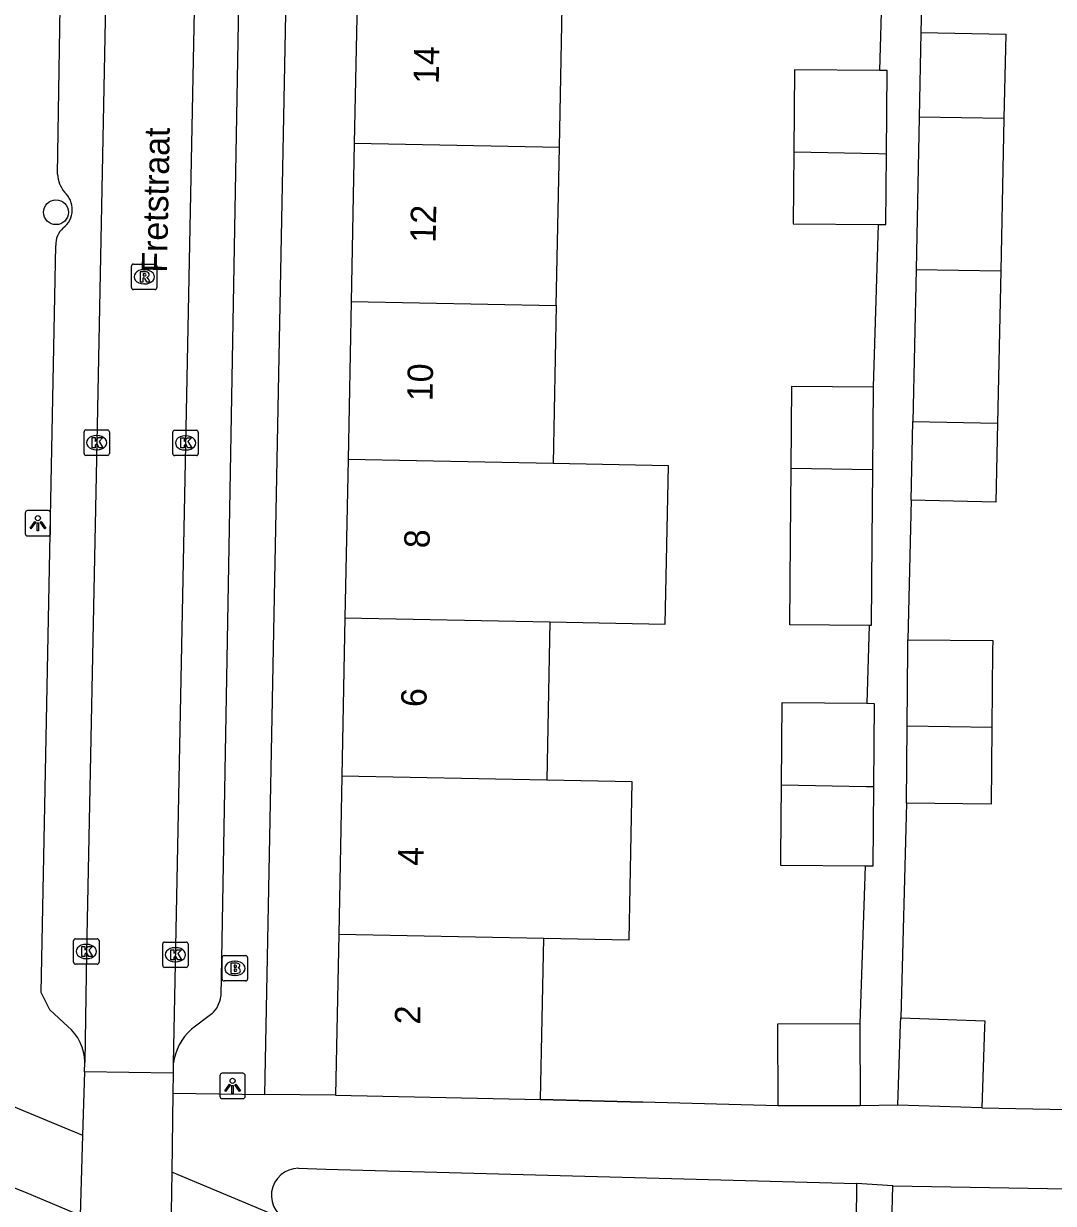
# Model space of a CAD drawing. Extents: x 160026 to 161302, y 384757 to 385701.
# Drawn here: x 160672 to 160712.6, y 385019.42 to 385065.9 of the extents above; entities that cross this region are included whole.
import ezdxf

# ---------------------------------------------------------------- set-up
doc = ezdxf.new("R2010")
doc.units = 0
for name, color, linetype in [('IMGEO_Boom', 7, 'Continuous'), ('IMGEO_Brandkraan', 7, 'Continuous'), ('IMGEO_Kolk', 7, 'Continuous'), ('IMGEO_Lichtpunt', 7, 'Continuous'), ('IMGEO_Muur', 7, 'Continuous'), ('IMGEO_Openbare_ruimte_label', 7, 'Continuous'), ('IMGEO_Pand', 7, 'Continuous'), ('IMGEO_Pand_nummerreeks', 7, 'Continuous'), ('IMGEO_Rijbaan_lokaal_gesloten', 7, 'Continuous'), ('IMGEO_Rijbaan_lokaal_open', 7, 'Continuous'), ('IMGEO_Rioolput', 7, 'Continuous'), ('IMGEO_Voetpad_open', 7, 'Continuous')]:
    doc.layers.add(name, color=color, linetype=linetype)

msp = doc.modelspace()

# ---------------------------------------------------------------- linework, layer by layer
at = {"layer": 'IMGEO_Boom'}
msp.add_circle((160673.277, 385058.471), 0.489, dxfattribs=at)
at = {"layer": 'IMGEO_Brandkraan'}
for p, q in [((160679.903, 385029.18), (160680.755, 385029.18)), ((160679.828, 385028.254), (160679.828, 385029.106)), ((160680.316, 385028.96), (160680.341, 385028.96)), ((160680.829, 385029.106), (160680.829, 385028.254)), ((160680.339, 385028.4), (160680.314, 385028.4)), ((160680.755, 385028.18), (160679.903, 385028.18))]:
    msp.add_line(p, q, dxfattribs=at)
for points in [[(160679.903, 385029.18), (160680.755, 385029.18)], [(160679.828, 385028.254), (160679.828, 385029.106)], [(160680.176, 385028.88), (160680.176, 385028.48), (160680.389, 385028.48)], [(160680.407, 385028.88), (160680.176, 385028.88)], [(160680.355, 385028.799), (160680.301, 385028.799), (160680.301, 385028.723)], [(160680.301, 385028.723), (160680.354, 385028.723)], [(160680.829, 385029.106), (160680.829, 385028.254)], [(160680.363, 385028.647), (160680.301, 385028.647), (160680.301, 385028.566)], [(160680.301, 385028.566), (160680.363, 385028.566)], [(160680.755, 385028.18), (160679.903, 385028.18)]]:
    msp.add_lwpolyline(points, dxfattribs=at)
for centre, radius, start, end in [((160679.905, 385029.104), 0.0765, 91.552, 178.448), ((160679.905, 385029.104), 0.0765, 91.552, 178.448), ((160680.753, 385029.104), 0.0765, 1.552, 88.448), ((160680.753, 385029.104), 0.0765, 1.552, 88.448), ((160680.356, 385028.761), 0.0379, 267.8285, 90.9355), ((160680.411, 385028.735), 0.145, 59.4692, 91.5367), ((160680.436, 385028.782), 0.0922, 285.5137, 58.1501), ((160679.905, 385028.256), 0.0765, 181.552, 268.448), ((160679.905, 385028.256), 0.0765, 181.552, 268.448), ((160680.364, 385028.606), 0.0404, 269.8759, 90.5077), ((160680.395, 385028.731), 0.251, 268.6676, 293.5347), ((160680.441, 385028.59), 0.105, 301.3115, 78.989), ((160680.753, 385028.256), 0.0765, 271.552, 358.448), ((160680.753, 385028.256), 0.0765, 271.552, 358.448)]:
    msp.add_arc(centre, radius, start, end, dxfattribs=at)
for centre, major_axis, ratio, start_param, end_param in [((160680.315, 385028.68), (-0.387, 0.002), 0.722429, 4.712389, 7.853982), ((160680.34, 385028.68), (-0.39, 0.002), 0.717154, 1.570796, 4.712389)]:
    msp.add_ellipse(centre, major_axis=major_axis, ratio=ratio, start_param=start_param, end_param=end_param, dxfattribs=at)
at = {"layer": 'IMGEO_Kolk'}
for p, q in [((160674.381, 385048.965), (160674.381, 385049.817)), ((160674.456, 385049.891), (160675.308, 385049.891)), ((160674.869, 385049.671), (160674.894, 385049.671)), ((160675.382, 385049.817), (160675.382, 385048.965)), ((160677.883, 385048.957), (160677.883, 385049.809)), ((160677.958, 385049.883), (160678.81, 385049.883)), ((160678.371, 385049.663), (160678.396, 385049.663)), ((160678.884, 385049.809), (160678.884, 385048.957)), ((160675.308, 385048.891), (160674.456, 385048.891)), ((160674.892, 385049.111), (160674.867, 385049.111)), ((160678.81, 385048.883), (160677.958, 385048.883)), ((160678.394, 385049.103), (160678.369, 385049.103)), ((160673.973, 385028.916), (160673.973, 385029.768)), ((160674.048, 385029.842), (160674.9, 385029.842)), ((160674.974, 385029.768), (160674.974, 385028.916)), ((160677.484, 385028.787), (160677.484, 385029.639)), ((160677.559, 385029.713), (160678.411, 385029.713)), ((160678.485, 385029.639), (160678.485, 385028.787)), ((160674.461, 385029.622), (160674.486, 385029.622)), ((160677.972, 385029.493), (160677.997, 385029.493)), ((160674.9, 385028.842), (160674.048, 385028.842)), ((160674.484, 385029.062), (160674.459, 385029.062)), ((160678.411, 385028.713), (160677.559, 385028.713)), ((160677.995, 385028.933), (160677.97, 385028.933))]:
    msp.add_line(p, q, dxfattribs=at)
for points in [[(160674.381, 385048.965), (160674.381, 385049.817)], [(160674.456, 385049.891), (160675.308, 385049.891)], [(160675.382, 385049.817), (160675.382, 385048.965)], [(160677.883, 385048.957), (160677.883, 385049.809)], [(160677.958, 385049.883), (160678.81, 385049.883)], [(160678.884, 385049.809), (160678.884, 385048.957)], [(160674.702, 385049.591), (160674.825, 385049.591), (160674.825, 385049.44), (160674.955, 385049.591), (160675.119, 385049.591), (160674.973, 385049.44), (160675.126, 385049.191), (160674.974, 385049.191), (160674.889, 385049.355), (160674.825, 385049.288), (160674.825, 385049.191), (160674.702, 385049.191), (160674.702, 385049.591)], [(160678.204, 385049.583), (160678.327, 385049.583), (160678.327, 385049.432), (160678.457, 385049.583), (160678.621, 385049.583), (160678.475, 385049.432), (160678.628, 385049.183), (160678.476, 385049.183), (160678.391, 385049.347), (160678.327, 385049.28), (160678.327, 385049.183), (160678.204, 385049.183), (160678.204, 385049.583)], [(160675.308, 385048.891), (160674.456, 385048.891)], [(160678.81, 385048.883), (160677.958, 385048.883)], [(160673.973, 385028.916), (160673.973, 385029.768)], [(160674.048, 385029.842), (160674.9, 385029.842)], [(160674.974, 385029.768), (160674.974, 385028.916)], [(160677.484, 385028.787), (160677.484, 385029.639)], [(160677.559, 385029.713), (160678.411, 385029.713)], [(160678.485, 385029.639), (160678.485, 385028.787)], [(160674.294, 385029.542), (160674.417, 385029.542), (160674.417, 385029.391), (160674.547, 385029.542), (160674.711, 385029.542), (160674.565, 385029.391), (160674.718, 385029.142), (160674.566, 385029.142), (160674.481, 385029.306), (160674.417, 385029.239), (160674.417, 385029.142), (160674.294, 385029.142), (160674.294, 385029.542)], [(160677.805, 385029.413), (160677.928, 385029.413), (160677.928, 385029.262), (160678.058, 385029.413), (160678.222, 385029.413), (160678.076, 385029.262), (160678.229, 385029.013), (160678.077, 385029.013), (160677.992, 385029.177), (160677.928, 385029.11), (160677.928, 385029.013), (160677.805, 385029.013), (160677.805, 385029.413)], [(160674.9, 385028.842), (160674.048, 385028.842)], [(160678.411, 385028.713), (160677.559, 385028.713)]]:
    msp.add_lwpolyline(points, dxfattribs=at)
for centre, start, end in [((160674.458, 385049.815), 91.552, 178.448), ((160674.458, 385049.815), 91.552, 178.448), ((160675.306, 385049.815), 1.552, 88.448), ((160675.306, 385049.815), 1.552, 88.448), ((160677.96, 385049.807), 91.552, 178.448), ((160677.96, 385049.807), 91.552, 178.448), ((160678.808, 385049.807), 1.552, 88.448), ((160678.808, 385049.807), 1.552, 88.448), ((160674.458, 385048.967), 181.552, 268.448), ((160674.458, 385048.967), 181.552, 268.448), ((160675.306, 385048.967), 271.552, 358.448), ((160675.306, 385048.967), 271.552, 358.448), ((160677.96, 385048.959), 181.552, 268.448), ((160677.96, 385048.959), 181.552, 268.448), ((160678.808, 385048.959), 271.552, 358.448), ((160678.808, 385048.959), 271.552, 358.448), ((160674.05, 385029.766), 91.552, 178.448), ((160674.05, 385029.766), 91.552, 178.448), ((160674.898, 385029.766), 1.552, 88.448), ((160674.898, 385029.766), 1.552, 88.448), ((160677.561, 385029.637), 91.552, 178.448), ((160677.561, 385029.637), 91.552, 178.448), ((160678.409, 385029.637), 1.552, 88.448), ((160678.409, 385029.637), 1.552, 88.448), ((160674.05, 385028.918), 181.552, 268.448), ((160674.05, 385028.918), 181.552, 268.448), ((160674.898, 385028.918), 271.552, 358.448), ((160674.898, 385028.918), 271.552, 358.448), ((160677.561, 385028.789), 181.552, 268.448), ((160677.561, 385028.789), 181.552, 268.448), ((160678.409, 385028.789), 271.552, 358.448), ((160678.409, 385028.789), 271.552, 358.448)]:
    msp.add_arc(centre, 0.0765, start, end, dxfattribs=at)
for centre, major_axis, ratio, start_param, end_param in [((160674.868, 385049.391), (-0.387, 0.002), 0.722429, 4.712389, 7.853982), ((160674.893, 385049.391), (-0.39, 0.002), 0.717154, 1.570796, 4.712389), ((160678.37, 385049.383), (-0.387, 0.002), 0.722429, 4.712389, 7.853982), ((160678.395, 385049.383), (-0.39, 0.002), 0.717154, 1.570796, 4.712389), ((160674.46, 385029.342), (-0.387, 0.002), 0.722429, 4.712389, 7.853982), ((160674.485, 385029.342), (-0.39, 0.002), 0.717154, 1.570796, 4.712389), ((160677.971, 385029.213), (-0.387, 0.002), 0.722429, 4.712389, 7.853982), ((160677.996, 385029.213), (-0.39, 0.002), 0.717154, 1.570796, 4.712389)]:
    msp.add_ellipse(centre, major_axis=major_axis, ratio=ratio, start_param=start_param, end_param=end_param, dxfattribs=at)
at = {"layer": 'IMGEO_Lichtpunt'}
for p, q in [((160672.065, 385046.618), (160672.065, 385045.811)), ((160672.065, 385046.618), (160672.065, 385045.811)), ((160672.967, 385046.713), (160672.159, 385046.713)), ((160672.967, 385046.713), (160672.159, 385046.713)), ((160673.061, 385045.811), (160673.061, 385046.618)), ((160673.061, 385045.811), (160673.061, 385046.618)), ((160672.159, 385045.717), (160672.967, 385045.717)), ((160672.159, 385045.717), (160672.967, 385045.717)), ((160680.642, 385024.543), (160679.834, 385024.543)), ((160680.642, 385024.543), (160679.834, 385024.543)), ((160679.74, 385024.448), (160679.74, 385023.641)), ((160679.74, 385024.448), (160679.74, 385023.641)), ((160680.736, 385023.641), (160680.736, 385024.448)), ((160680.736, 385023.641), (160680.736, 385024.448)), ((160679.834, 385023.547), (160680.642, 385023.547)), ((160679.834, 385023.547), (160680.642, 385023.547))]:
    msp.add_line(p, q, dxfattribs=at)
for points in [[(160672.439, 385046.282), (160672.478, 385046.254), (160672.29, 385045.992), (160672.252, 385046.019), (160672.439, 385046.282)], [(160672.541, 385046.234), (160672.588, 385046.234), (160672.588, 385045.912), (160672.541, 385045.912), (160672.541, 385046.234)], [(160672.651, 385046.254), (160672.689, 385046.281), (160672.876, 385046.019), (160672.837, 385045.991), (160672.651, 385046.254)], [(160680.114, 385024.112), (160680.153, 385024.084), (160679.965, 385023.822), (160679.927, 385023.849), (160680.114, 385024.112)], [(160680.216, 385024.064), (160680.263, 385024.064), (160680.263, 385023.742), (160680.216, 385023.742), (160680.216, 385024.064)], [(160680.326, 385024.084), (160680.364, 385024.111), (160680.551, 385023.849), (160680.512, 385023.821), (160680.326, 385024.084)]]:
    msp.add_lwpolyline(points, dxfattribs=at)
for centre in [(160672.564, 385046.416), (160680.239, 385024.246)]:
    msp.add_circle(centre, 0.0994, dxfattribs=at)
for centre, start, end in [((160672.159, 385046.618), 90, 180), ((160672.159, 385046.618), 90, 180), ((160672.967, 385046.618), 0, 90), ((160672.967, 385046.618), 0, 90), ((160672.159, 385045.811), 180, 270), ((160672.159, 385045.811), 180, 270), ((160672.967, 385045.811), 270, 0), ((160672.967, 385045.811), 270, 360), ((160679.834, 385024.448), 90, 180), ((160679.834, 385024.448), 90, 180), ((160680.642, 385024.448), 0, 90), ((160680.642, 385024.448), 0, 90), ((160679.834, 385023.641), 180, 270), ((160679.834, 385023.641), 180, 270), ((160680.642, 385023.641), 270, 0), ((160680.642, 385023.641), 270, 360)]:
    msp.add_arc(centre, 0.0946, start, end, dxfattribs=at)
at = {"layer": 'IMGEO_Muur'}
msp.add_lwpolyline([(160692.381, 385023.516), (160696.42, 385023.404)], dxfattribs=at)
at = {"layer": 'IMGEO_Pand'}
for points in [[(160685.162, 385067.425), (160685.039, 385061.192)], [(160693.122, 385061.033), (160693.246, 385067.266)], [(160707.381, 385065.557), (160707.312, 385062.22)], [(160707.381, 385065.557), (160710.722, 385065.487), (160710.652, 385062.16)], [(160705.74, 385064.057), (160702.396, 385064.085), (160702.369, 385060.851)], [(160706.016, 385060.779), (160706.043, 385064.054), (160705.74, 385064.057)], [(160707.312, 385062.22), (160707.187, 385056.22)], [(160710.652, 385062.16), (160707.312, 385062.22)], [(160710.652, 385062.16), (160710.527, 385056.16)], [(160685.039, 385061.192), (160684.916, 385054.958)], [(160685.039, 385061.192), (160693.122, 385061.033)], [(160692.999, 385054.799), (160693.122, 385061.033)], [(160702.369, 385060.851), (160702.344, 385058.017), (160705.688, 385057.988)], [(160702.369, 385060.851), (160705.712, 385060.785), (160706.016, 385060.779)], [(160705.688, 385057.988), (160705.992, 385057.985), (160706.016, 385060.779)], [(160707.187, 385056.22), (160707.063, 385050.222)], [(160707.187, 385056.22), (160710.527, 385056.16)], [(160710.527, 385056.16), (160710.402, 385050.161)], [(160684.916, 385054.958), (160684.793, 385048.724)], [(160684.916, 385054.958), (160692.999, 385054.799)], [(160692.999, 385054.799), (160692.876, 385048.565)], [(160702.262, 385048.38), (160702.291, 385051.616), (160705.494, 385051.589)], [(160705.494, 385051.589), (160705.466, 385048.317)], [(160706.998, 385047.12), (160707.063, 385050.222)], [(160710.402, 385050.161), (160710.337, 385047.05), (160706.998, 385047.12)], [(160707.063, 385050.222), (160710.402, 385050.161)], [(160684.793, 385048.724), (160684.67, 385042.49)], [(160692.876, 385048.565), (160684.793, 385048.724)], [(160692.753, 385042.331), (160697.298, 385042.242), (160697.421, 385048.476), (160692.876, 385048.565)], [(160705.341, 385042.19), (160702.208, 385042.217), (160702.238, 385045.548), (160702.262, 385048.38)], [(160705.466, 385048.317), (160702.262, 385048.38)], [(160705.466, 385048.317), (160705.442, 385045.52), (160705.413, 385042.189), (160705.341, 385042.19)], [(160684.67, 385042.49), (160684.546, 385036.256)], [(160684.67, 385042.49), (160692.753, 385042.331)], [(160692.753, 385042.331), (160692.63, 385036.097)], [(160706.836, 385038.224), (160706.862, 385041.251), (160706.865, 385041.619)], [(160706.865, 385041.619), (160710.209, 385041.591), (160710.206, 385041.222), (160710.18, 385038.163)], [(160701.877, 385035.915), (160701.904, 385039.149), (160705.248, 385039.121)], [(160705.248, 385039.121), (160705.541, 385039.119), (160705.513, 385035.843)], [(160706.81, 385035.182), (160706.836, 385038.224)], [(160710.18, 385038.163), (160710.154, 385035.153), (160706.81, 385035.182)], [(160710.18, 385038.163), (160706.836, 385038.224)], [(160684.546, 385036.256), (160684.423, 385030.023)], [(160692.63, 385036.097), (160684.546, 385036.256)], [(160692.506, 385029.864), (160695.876, 385029.798), (160695.998, 385036.031), (160692.63, 385036.097)], [(160705.184, 385032.705), (160701.849, 385032.734), (160701.852, 385033.081), (160701.877, 385035.915)], [(160701.877, 385035.915), (160705.22, 385035.849), (160705.513, 385035.843)], [(160705.513, 385035.843), (160705.486, 385032.702), (160705.184, 385032.705)], [(160684.423, 385030.023), (160684.298, 385023.676)], [(160684.423, 385030.023), (160692.506, 385029.864)], [(160692.381, 385023.516), (160692.506, 385029.864)], [(160701.751, 385023.256), (160701.743, 385026.495), (160704.972, 385026.502)], [(160704.972, 385026.502), (160704.98, 385023.264)], [(160706.469, 385023.289), (160706.573, 385026.487), (160706.581, 385026.724)], [(160706.581, 385026.724), (160709.897, 385026.616), (160709.889, 385026.38), (160709.785, 385023.182)], [(160684.298, 385023.676), (160692.381, 385023.516)], [(160704.98, 385023.264), (160701.751, 385023.256)], [(160709.785, 385023.182), (160706.469, 385023.289)]]:
    msp.add_lwpolyline(points, dxfattribs=at)
at = {"layer": 'IMGEO_Rijbaan_lokaal_gesloten'}
for points in [[(160674.398, 385024.598), (160674.322, 385022.108)], [(160677.894, 385024.55), (160674.398, 385024.598)], [(160677.894, 385024.55), (160677.883, 385023.76)], [(160677.883, 385023.76), (160677.84, 385020.653)], [(160674.322, 385022.108), (160674.225, 385018.942), (160672.047, 385019.862), (160667.501, 385021.654)], [(160677.84, 385020.653), (160677.797, 385017.49), (160681.717, 385015.811), (160682.074, 385015.664)]]:
    msp.add_lwpolyline(points, dxfattribs=at)
at = {"layer": 'IMGEO_Rijbaan_lokaal_open'}
for points in [[(160675.267, 385069), (160675.231, 385066.698), (160674.883, 385049.401), (160674.474, 385029.308), (160674.41, 385024.986)], [(160678.765, 385068.939), (160678.733, 385067.098), (160677.899, 385024.915)], [(160674.398, 385024.598), (160674.41, 385024.986)], [(160677.899, 385024.915), (160677.894, 385024.55)]]:
    msp.add_lwpolyline(points, dxfattribs=at)
at = {"layer": 'IMGEO_Rioolput'}
for p, q in [((160676.253, 385055.501), (160676.253, 385056.353)), ((160676.328, 385056.427), (160677.18, 385056.427)), ((160676.741, 385056.207), (160676.766, 385056.207)), ((160677.254, 385056.353), (160677.254, 385055.501)), ((160677.18, 385055.427), (160676.328, 385055.427)), ((160676.764, 385055.647), (160676.739, 385055.647))]:
    msp.add_line(p, q, dxfattribs=at)
for points in [[(160676.253, 385055.501), (160676.253, 385056.353)], [(160676.328, 385056.427), (160677.18, 385056.427)], [(160677.254, 385056.353), (160677.254, 385055.501)], [(160676.842, 385056.125), (160676.59, 385056.127), (160676.59, 385055.727)], [(160676.59, 385055.727), (160676.714, 385055.727), (160676.714, 385055.889), (160676.725, 385055.889)], [(160676.768, 385056.046), (160676.714, 385056.046), (160676.714, 385055.965)], [(160676.714, 385055.965), (160676.766, 385055.965)], [(160676.772, 385055.86), (160676.843, 385055.727), (160676.983, 385055.727), (160676.918, 385055.853)], [(160677.18, 385055.427), (160676.328, 385055.427)]]:
    msp.add_lwpolyline(points, dxfattribs=at)
for centre, radius, start, end in [((160676.33, 385056.351), 0.0765, 91.552, 178.448), ((160676.33, 385056.351), 0.0765, 91.552, 178.448), ((160677.178, 385056.351), 0.0765, 1.552, 88.448), ((160677.178, 385056.351), 0.0765, 1.552, 88.448), ((160676.724, 385055.836), 0.0533, 26.0293, 88.6989), ((160676.75, 385056.154), 0.19, 274.7715, 282.9687), ((160676.774, 385055.95), 0.0964, 77.0061, 93.1865), ((160676.788, 385056.007), 0.0378, 276.6634, 79.6772), ((160676.841, 385056.015), 0.109, 350.3612, 89.416), ((160676.839, 385056.015), 0.112, 277.5842, 350.9817), ((160676.823, 385055.8), 0.108, 29.5134, 73.7905), ((160676.33, 385055.503), 0.0765, 181.552, 268.448), ((160676.33, 385055.503), 0.0765, 181.552, 268.448), ((160677.178, 385055.503), 0.0765, 271.552, 358.448), ((160677.178, 385055.503), 0.0765, 271.552, 358.448)]:
    msp.add_arc(centre, radius, start, end, dxfattribs=at)
for centre, major_axis, ratio, start_param, end_param in [((160676.74, 385055.927), (-0.387, 0.002), 0.722429, 4.712389, 7.853982), ((160676.765, 385055.927), (-0.39, 0.002), 0.717154, 1.570796, 4.712389)]:
    msp.add_ellipse(centre, major_axis=major_axis, ratio=ratio, start_param=start_param, end_param=end_param, dxfattribs=at)
at = {"layer": 'IMGEO_Voetpad_open'}
for points in [[(160681.51, 385023.71), (160682.973, 385098.744), (160685.78, 385098.711)], [(160705.935, 385070.455), (160705.74, 385064.057)], [(160673.332, 385059.969), (160673.481, 385069.02)], [(160680.512, 385068.909), (160679.773, 385027.58)], [(160707.438, 385068.318), (160707.381, 385065.557)], [(160705.688, 385057.988), (160705.494, 385051.589)], [(160673.742, 385026.386), (160673.033, 385027.041), (160672.687, 385027.732), (160673.267, 385057.159)], [(160706.998, 385047.12), (160706.865, 385041.619)], [(160705.341, 385042.19), (160705.248, 385039.121)], [(160706.81, 385035.182), (160706.581, 385026.724)], [(160705.184, 385032.705), (160704.972, 385026.502)], [(160679.419, 385026.881), (160678.621, 385026.276)], [(160666.556, 385025.321), (160674.322, 385022.108)], [(160677.883, 385023.76), (160681.51, 385023.71)], [(160684.298, 385023.676), (160681.51, 385023.71)], [(160701.751, 385023.256), (160696.42, 385023.404), (160692.381, 385023.516)], [(160706.469, 385023.289), (160704.98, 385023.264)], [(160709.785, 385023.182), (160715.135, 385023.083), (160718.134, 385023.028), (160727.96, 385022.845)], [(160682.843, 385020.799), (160683.921, 385020.768), (160704.836, 385020.196)], [(160682.553, 385018.703), (160682.396, 385018.74), (160677.84, 385020.653)], [(160704.836, 385020.196), (160704.782, 385014.119)], [(160706.266, 385020.111), (160704.836, 385020.196)], [(160706.111, 385014.075), (160706.266, 385020.111)], [(160706.266, 385020.111), (160727.606, 385019.739), (160727.856, 385019.479)]]:
    msp.add_lwpolyline(points, dxfattribs=at)
for centre, radius, start, end in [((160674.587, 385060.059), 1.258, 184.0925, 219.0599), ((160673.001, 385058.58), 0.918, 307.5325, 48.4172), ((160674.129, 385057.203), 0.863, 131.2498, 182.913), ((160678.704, 385027.682), 1.074, 311.7433, 354.538), ((160672.564, 385024.965), 1.846, 0.6614, 50.3542), ((160680.067, 385024.637), 2.186, 131.4192, 172.6896), ((160682.836, 385019.732), 1.067, 89.6283, 254.617)]:
    msp.add_arc(centre, radius, start, end, dxfattribs=at)

# ---------------------------------------------------------------- texts
at = {"layer": 'IMGEO_Openbare_ruimte_label'}
msp.add_text('Fretstraat', height=1, rotation=88.9115, dxfattribs=at).set_placement((160677.653, 385056.082))
at = {"layer": 'IMGEO_Pand_nummerreeks'}
for s, rotation, p in [('14', 88.8685, (160688.366, 385063.52)), ('12', 88.8685, (160688.243, 385057.264)), ('10', 88.8685, (160688.119, 385051.017)), ('8', 88.8658, (160688.004, 385045.225)), ('6', 88.8685, (160687.881, 385038.968)), ('4', 88.8658, (160687.757, 385032.715)), ('2', 88.8685, (160687.634, 385026.46))]:
    msp.add_text(s, height=1, rotation=rotation, dxfattribs=at).set_placement(p)

doc.saveas('drawing.dxf')
